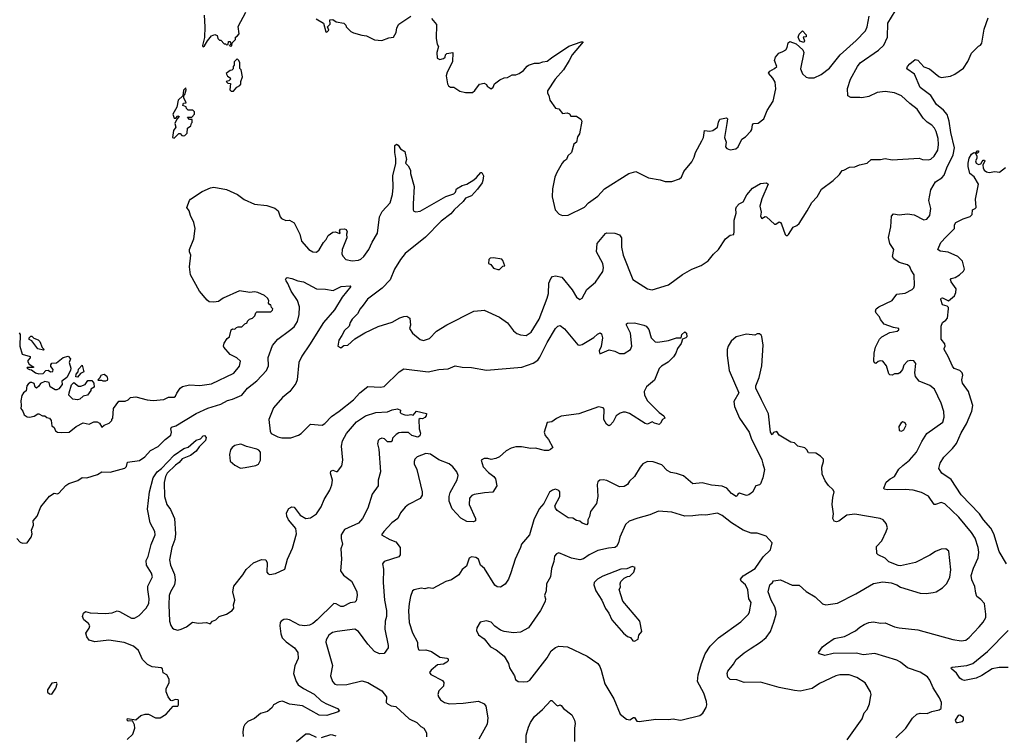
# Model space of a CAD drawing. Extents: x 1678759 to 1859541, y 384609 to 522867.
# Tile 346 of 466: x 1787910 to 1796356, y 389415 to 395556. Entities that reach past the tile are written whole.
import ezdxf

# ---------------------------------------------------------------- set-up
doc = ezdxf.new("R2010")
doc.units = 0

msp = doc.modelspace()

# ---------------------------------------------------------------- linework, layer by layer
at = {"layer": '0CON20XD'}
for points in [[(1789258.7, 392351.3), (1789285.7, 392394.3), (1789305, 392409.2), (1789365, 392422), (1789455, 392415.6), (1789555, 392432.2), (1789747, 392523), (1789796.4, 392583.6), (1789802.5, 392625), (1789773.6, 392653.6), (1789715, 392683.3), (1789660, 392745), (1789657.5, 392755), (1789665, 392780), (1789690, 392820), (1789710, 392835), (1789723.3, 392895), (1789735, 392902.5), (1789755, 392900), (1789770, 392915), (1789785, 392920), (1789815, 392920), (1789840, 392945), (1789860, 392955), (1789865, 392970), (1789880, 392985), (1789906.4, 392993.6), (1789927.5, 393015), (1789935, 393040), (1789945, 393047.5), (1790065, 393050), (1790077, 393063), (1790080, 393075), (1790070, 393085), (1790065, 393110), (1790055, 393110), (1790043.6, 393123.6), (1790046.7, 393145), (1790036.7, 393165), (1790009.7, 393189.7), (1789953.9, 393216.1), (1789925, 393220), (1789884.3, 393214.3), (1789795, 393228.6), (1789654.4, 393165.6), (1789615, 393136.7), (1789575, 393131.2), (1789535.9, 393135.9), (1789517.7, 393147.7), (1789451.2, 393225), (1789374.2, 393365), (1789366.2, 393435), (1789378, 393535), (1789366.7, 393565), (1789367, 393583), (1789403.8, 393675), (1789414, 393765), (1789403.8, 393815), (1789374.2, 393874.2), (1789363.3, 393915), (1789344, 393945), (1789365.8, 394004.2), (1789375, 394016.7), (1789475, 394081.2), (1789545.9, 394114.1), (1789575, 394118), (1789685, 394100), (1789778.8, 394055), (1789835, 394011.9), (1789923.4, 393973.4), (1790030.9, 393960.9), (1790098.5, 393938.5), (1790128, 393915), (1790143.8, 393865), (1790155, 393850), (1790193.9, 393833.9), (1790225, 393836.2), (1790265, 393813.8), (1790313.1, 393715), (1790327.5, 393655), (1790391.2, 393585), (1790425, 393563.8), (1790455, 393560), (1790479.7, 393580.3), (1790515, 393643.3), (1790539.7, 393670.3), (1790555, 393703.3), (1790595, 393733.3), (1790616.4, 393736.4), (1790655, 393720), (1790660, 393725), (1790652.5, 393745), (1790663, 393757), (1790695, 393760), (1790710, 393755), (1790720, 393735), (1790712.5, 393715), (1790716.2, 393685), (1790676, 393585), (1790674.2, 393545), (1790683.4, 393523.4), (1790707.9, 393497.9), (1790763, 393487), (1790815, 393491.5), (1790835, 393500.6), (1790861.4, 393525), (1790905, 393584.2), (1790933.4, 393646.6), (1790979.5, 393725), (1790996.9, 393863.1), (1791019.5, 393910.5), (1791086.4, 393983.6), (1791106.7, 394055), (1791112.9, 394115), (1791111.5, 394215), (1791137, 394323), (1791137.1, 394365), (1791126.9, 394415), (1791127.5, 394475), (1791143.3, 394486.7), (1791155, 394480), (1791175, 394448), (1791213.8, 394425), (1791227.5, 394355), (1791220, 394325), (1791241.7, 394301.7), (1791262.5, 394265), (1791262.9, 394235), (1791294.2, 394125), (1791284.4, 393974.4), (1791284.3, 393925), (1791291.9, 393911.9), (1791307.5, 393907.5), (1791345, 393912.2), (1791565, 394040), (1791635, 394061.4), (1791648, 394075), (1791656.2, 394105), (1791705.6, 394134.4), (1791745.6, 394144.4), (1791805, 394180.6), (1791829.7, 394200.3), (1791865, 394243.3), (1791875, 394243.8), (1791889.2, 394215), (1791883.1, 394175), (1791875.6, 394155), (1791838.1, 394101.9), (1791784.5, 394045.5), (1791735, 394024), (1791715, 393996), (1791636.9, 393925), (1791609.3, 393890.7), (1791524.2, 393825.8), (1791391.5, 393688.5), (1791215, 393548.6), (1791175, 393498), (1791125.6, 393415), (1791087.8, 393322.2), (1791019.5, 393250.5), (1790893.7, 393156.3), (1790857.1, 393105), (1790829.2, 393075), (1790807, 393033), (1790762.5, 392985), (1790745, 392956.7), (1790735.6, 392924.4), (1790695, 392890), (1790674.3, 392845.7), (1790646.2, 392805), (1790640, 392755), (1790665, 392740), (1790691.2, 392758.8), (1790725, 392763.3), (1790784.2, 392815.8), (1790870.3, 392869.7), (1790985, 392923.8), (1791105, 392958.8), (1791171.7, 392998.3), (1791205, 393010), (1791231.7, 393011.7), (1791257.5, 392995), (1791262.5, 392935), (1791253.3, 392905), (1791280, 392865), (1791345, 392810), (1791375, 392803.8), (1791425, 392821.2), (1791485, 392883.8), (1791575, 392938), (1791806.1, 393053.9), (1791869.2, 393060.8), (1791895, 393062), (1792025, 393003.8), (1792093.9, 392953.9), (1792147, 392887), (1792175, 392862.5), (1792205, 392850), (1792255, 392846.7), (1792296.7, 392875), (1792364.6, 392985.4), (1792435, 393166.7), (1792444.6, 393205), (1792449.5, 393295), (1792464.5, 393335.5), (1792479.1, 393350.9), (1792507, 393357), (1792560, 393345), (1792648, 393238), (1792685, 393173.3), (1792713.9, 393153.9), (1792733.9, 393166.1), (1792775, 393240), (1792847.8, 393302.2), (1792912.5, 393395), (1792916.4, 393425), (1792910.8, 393465), (1792858.8, 393565), (1792862, 393635), (1792935, 393721.2), (1792946.1, 393726.1), (1793015, 393724), (1793055, 393710), (1793070.8, 393685), (1793073.2, 393603.2), (1793085.6, 393535), (1793169.2, 393325), (1793295, 393246.7), (1793335, 393238.8), (1793475, 393279.2), (1793595, 393368), (1793675, 393416), (1793755, 393446.2), (1793815, 393486.7), (1793861.2, 393545), (1793904.2, 393585), (1793965, 393676), (1794005, 393706), (1794035, 393713.8), (1794038.6, 393738.6), (1794039.4, 393835), (1794056.7, 393895), (1794053.6, 393933.6), (1794059.3, 393950.7), (1794082.5, 393975), (1794116.4, 393993.6), (1794147.7, 394052.3), (1794195, 394110), (1794265, 394151.2), (1794316, 394156), (1794330, 394145), (1794275, 394017.5), (1794259.2, 393955), (1794268.8, 393905), (1794265, 393870), (1794275, 393850), (1794303.6, 393866.4), (1794315, 393863.3), (1794385, 393802.5), (1794395, 393800), (1794425, 393820), (1794435, 393816.7), (1794445, 393802.5), (1794475, 393712.5), (1794485, 393702.5), (1794495, 393703.3), (1794505, 393713.3), (1794544.1, 393775.9), (1794575, 393790), (1794595, 393807.5), (1794666.2, 393915), (1794705, 393987.5), (1794750, 394035), (1794788.3, 394101.7), (1794887.5, 394175), (1794943, 394227), (1794965, 394262.5), (1794980, 394265), (1795028.3, 394291.7), (1795075, 394292.5), (1795115, 394310), (1795180, 394325), (1795215, 394357.5), (1795293.9, 394356.1), (1795335, 394363.8), (1795395, 394354), (1795625, 394368.8), (1795655, 394356.7), (1795705, 394354.3), (1795725, 394359.2), (1795755, 394384.2), (1795784.3, 394435), (1795790.5, 394485), (1795787.1, 394535), (1795772.5, 394595), (1795757.8, 394625), (1795735, 394650), (1795695, 394675.6), (1795659.7, 394709.7), (1795607.6, 394787.6), (1795546, 394836), (1795475, 394903.1), (1795415, 394929.2), (1795335, 394939.2), (1795265, 394931.2), (1795195, 394896), (1795135, 394884), (1795117, 394887), (1795038, 394888), (1795012.4, 394902.4), (1795011.2, 394965), (1795037.5, 395045), (1795095.5, 395155), (1795118.1, 395185), (1795276.1, 395293.9), (1795322.6, 395337.4), (1795354.4, 395405), (1795355.8, 395525), (1795420.6, 395629.4)], [(1789492.5, 395595), (1789498.8, 395495), (1789495.9, 395404.1), (1789477.5, 395335), (1789480, 395325), (1789485, 395322.5), (1789495, 395332.5), (1789520, 395375), (1789555, 395417.5), (1789585, 395427.5), (1789605, 395420), (1789610, 395395), (1789625, 395380), (1789635, 395380), (1789665, 395350), (1789675, 395350), (1789685, 395340), (1789698.3, 395341.7), (1789701.7, 395368.3), (1789715, 395370), (1789720, 395345), (1789710, 395335), (1789715, 395330), (1789728.3, 395331.7), (1789731.7, 395358.3), (1789760, 395385), (1789760, 395405), (1789776.4, 395413.6), (1789793.3, 395435), (1789783, 395497), (1789849.3, 395620.7)], [(1790453.3, 395563.3), (1790516.4, 395526.4), (1790535, 395452.5), (1790545, 395447.5), (1790562.5, 395465), (1790550, 395495), (1790571.7, 395518.3), (1790570, 395555), (1790595, 395558.8), (1790625, 395537.5), (1790690, 395525), (1790708.3, 395508.3), (1790710, 395495), (1790750, 395455), (1790773, 395443), (1790845, 395422.5), (1790885, 395417.5), (1790953, 395383), (1791015, 395377.5), (1791075, 395400), (1791116.2, 395405), (1791138.8, 395445), (1791146, 395485), (1791161.9, 395518.1), (1791265, 395587.5)], [(1791442.5, 395567.5), (1791485.8, 395515), (1791482.5, 395395), (1791491.2, 395345), (1791502.5, 395325), (1791486.7, 395275), (1791490, 395225), (1791513.8, 395213.8), (1791545, 395222), (1791560, 395235), (1791563.3, 395255), (1791574, 395266), (1791626.7, 395275), (1791621.2, 395195), (1791576.2, 395105), (1791568.8, 395075), (1791580, 395005), (1791588.8, 394988.8), (1791605, 394977.5), (1791635, 394977.5), (1791685, 394942.5), (1791735, 394932.5), (1791795, 394932.5), (1791815, 394947.5), (1791855, 395002.5), (1791895, 395012.5), (1791915, 395000), (1791920, 394985), (1791955, 394962.5), (1791972, 394978), (1791983.3, 395005), (1792028.8, 395041.2), (1792065, 395056.7), (1792095, 395061.2), (1792135, 395083.8), (1792165, 395084), (1792195.6, 395094.4), (1792230.2, 395119.8), (1792261.7, 395158.3), (1792275, 395166.2), (1792325, 395184), (1792365, 395182), (1792395.9, 395194.1), (1792435, 395200), (1792472.7, 395227.3), (1792621.7, 395328.3), (1792725, 395366.9), (1792742.5, 395365), (1792648.6, 395255), (1792624.3, 395205), (1792573.2, 395126.8), (1792503.8, 395045), (1792437.5, 394945), (1792437.5, 394925), (1792450, 394905), (1792456.7, 394865), (1792505, 394797.5), (1792535, 394790), (1792565, 394750), (1792606.4, 394756.4), (1792625, 394747.5), (1792637.5, 394727.5), (1792686.7, 394726.7), (1792723, 394703), (1792731.2, 394685), (1792713, 394577), (1792695, 394550), (1792686.2, 394503.8), (1792663, 394487), (1792642.5, 394417.5), (1792611.2, 394388.8), (1792600, 394355), (1792575, 394340), (1792563.8, 394325), (1792516, 394245), (1792500, 394205), (1792480, 394105), (1792476.7, 394035), (1792503.8, 393925), (1792536.4, 393886.4), (1792565, 393876.7), (1792615, 393878), (1792755, 393947.5), (1792790, 393985), (1792869.1, 394040.9), (1792925, 394105.8), (1793135, 394235.8), (1793195, 394252), (1793305, 394199.2), (1793403, 394183), (1793446.1, 394166.1), (1793505, 394168), (1793569.7, 394190.3), (1793585.5, 394204.5), (1793607.8, 394252.2), (1793675, 394335.8), (1793694.5, 394375), (1793705.6, 394415), (1793762.3, 394517.7), (1793774.6, 394545.4), (1793784.4, 394605.6), (1793830.8, 394599.2), (1793855.7, 394604.3), (1793896.2, 394635), (1793903, 394677), (1793915, 394701.2), (1793973.8, 394713.8), (1793980, 394705), (1793976.9, 394665), (1793954.3, 394545), (1793968.8, 394505), (1793964.3, 394464.3), (1793975, 394450), (1794005, 394440), (1794053.2, 394446.8), (1794074, 394465), (1794105, 394530), (1794135, 394551.2), (1794181.7, 394598.3), (1794190, 394615), (1794195, 394652.5), (1794204.1, 394665.9), (1794245, 394666.7), (1794294.4, 394705.6), (1794322.6, 394777.4), (1794372, 394858), (1794396.8, 394963.2), (1794390, 395020), (1794370.6, 395055), (1794333.9, 395096.1), (1794345, 395113.3), (1794385, 395136.2), (1794403.3, 395155), (1794383.8, 395205), (1794393.3, 395235), (1794420.7, 395269.3), (1794456.7, 395283.3), (1794483, 395297), (1794493.9, 395316.1), (1794502.3, 395357.7), (1794515, 395368.8), (1794570, 395350), (1794627, 395297), (1794636.2, 395275), (1794608, 395135), (1794625, 395092.5), (1794655, 395063.3), (1794675, 395056.7), (1794725, 395056.7), (1794784.1, 395085.9), (1794855, 395138.8), (1794949.2, 395255), (1795084, 395376), (1795165, 395460.8), (1795178.8, 395495), (1795196.2, 395585)], [(1795425, 389393.3), (1795510.9, 389475), (1795567.7, 389562.3), (1795605, 389595.6), (1795635, 389604.2), (1795695, 389602.5), (1795735, 389619.2), (1795797, 389633), (1795813.8, 389645), (1795816.2, 389695), (1795799.2, 389735), (1795745, 389821.2), (1795716.5, 389886.5), (1795696.5, 389915), (1795635, 389956.7), (1795525, 389994.5), (1795465, 390042.7), (1795435, 390058.5), (1795245, 390116.9), (1795145, 390104.5), (1795089.1, 390119.1), (1794887.6, 390117.6), (1794815, 390098.9), (1794770, 390115), (1794763.3, 390125), (1794795, 390173.3), (1794831.8, 390198.2), (1794895.5, 390244.5), (1794986.2, 390263.8), (1795078.7, 390311.3), (1795116.4, 390343.6), (1795155, 390364.2), (1795195, 390382), (1795235, 390389.2), (1795295, 390377.5), (1795335, 390379.2), (1795415, 390344.4), (1795455, 390335.8), (1795615, 390320), (1795915, 390236.9), (1795985, 390225.6), (1796025, 390232.2), (1796055, 390253.3), (1796140.8, 390345), (1796174.5, 390385.5), (1796197.1, 390425), (1796198.6, 390455), (1796186, 390545), (1796155, 390580), (1796121.2, 390605), (1796112.9, 390635), (1796101.7, 390691.7), (1796077.6, 390747.6), (1796071.4, 390785), (1796090.6, 390849.4), (1796132, 390938), (1796137.8, 390985), (1796131.5, 391025), (1796105, 391105.8), (1796073.3, 391155), (1795967.1, 391287.1), (1795845, 391401.9), (1795815, 391411.9), (1795765.7, 391394.3), (1795755, 391396), (1795705, 391468.1), (1795645, 391499.1), (1795575, 391517.3), (1795505, 391523.6), (1795352.2, 391522.2), (1795326.7, 391526.7), (1795323.3, 391535), (1795343.2, 391586.8), (1795375.6, 391614.4), (1795415, 391636.2), (1795452.1, 391697.9), (1795485, 391729.2), (1795543.8, 391776.2), (1795601.5, 391845), (1795647.5, 391935), (1795691.9, 392005), (1795827.7, 392102.3), (1795839.4, 392145), (1795837.3, 392192.7), (1795813.7, 392263.7), (1795757.1, 392385), (1795716.3, 392416.3), (1795624.4, 392454.4), (1795593.3, 392495), (1795588.8, 392525), (1795596, 392605), (1795578.9, 392628.9), (1795555, 392632.5), (1795526.2, 392625), (1795495, 392590), (1795483.8, 392555), (1795460, 392525), (1795445, 392516.2), (1795415, 392516.2), (1795393.6, 392506.4), (1795375, 392508.8), (1795365, 392516.7), (1795344.5, 392584.5), (1795314.1, 392624.1), (1795291.7, 392628.3), (1795275, 392623.3), (1795255, 392606.7), (1795242.3, 392612.3), (1795236.1, 392626.1), (1795238.8, 392695), (1795250, 392745), (1795285.8, 392815), (1795305.6, 392834.4), (1795375, 392872), (1795437.7, 392882.3), (1795452.5, 392895), (1795452.5, 392905), (1795405, 392913.3), (1795325, 392944), (1795292.7, 392982.7), (1795285.8, 393005.8), (1795257.3, 393037.3), (1795251.2, 393055), (1795255.9, 393074.1), (1795278.8, 393091.2), (1795395, 393147.5), (1795435, 393200), (1795505, 393210), (1795565, 393240), (1795580, 393255), (1795585.6, 393275), (1795581.5, 393365), (1795555.6, 393405), (1795545.5, 393435.5), (1795525, 393450.8), (1795455, 393471.2), (1795408, 393505), (1795396.2, 393525), (1795408, 393585), (1795374.5, 393634.5), (1795363.4, 393686.6), (1795382.6, 393777.4), (1795389.4, 393870.6), (1795405, 393890), (1795455, 393881.4), (1795525, 393889.2), (1795581.7, 393881.7), (1795665, 393839.2), (1795690, 393845), (1795715.7, 393874.3), (1795724.3, 393935), (1795708.5, 394005), (1795725.4, 394094.6), (1795764.7, 394165.3), (1795820.7, 394199.3), (1795839.2, 394220.8), (1795862.3, 394285), (1795917.3, 394395), (1795928.8, 394455), (1795897.3, 394587.3), (1795883.8, 394686.2), (1795865, 394741.9), (1795835, 394780.9), (1795775, 394827.1), (1795725.2, 394905.2), (1795635.3, 394975.3), (1795585, 395087.5), (1795520.8, 395135), (1795524.3, 395155), (1795545, 395176), (1795592.5, 395215), (1795615, 395210), (1795665, 395151.2), (1795715, 395134.3), (1795795, 395069.4), (1795815, 395060.6), (1795895, 395072), (1795932.5, 395087.5), (1796005, 395141.2), (1796042.4, 395197.6), (1796075, 395268.8), (1796135, 395327.5), (1796153, 395337), (1796162.5, 395355), (1796184.3, 395475), (1796218.2, 395571.8)], [(1794635, 395360), (1794600.9, 395370.9), (1794586.7, 395405), (1794595, 395432.5), (1794625, 395460), (1794657.5, 395425), (1794655, 395410), (1794630, 395405), (1794642.5, 395375), (1794635, 395360)], [(1789745, 394942.5), (1789771.7, 394978.3), (1789798.3, 394991.7), (1789807, 395003), (1789807.5, 395025), (1789820, 395065), (1789810, 395125), (1789798.3, 395138.3), (1789797, 395187), (1789790, 395205), (1789775, 395220), (1789750, 395195), (1789750, 395165), (1789740, 395155), (1789740, 395135), (1789728.3, 395121.7), (1789715, 395120), (1789680, 395095), (1789691.7, 395071.7), (1789716.2, 395056.2), (1789717.5, 395045), (1789705, 395030), (1789680, 395025), (1789695, 395010), (1789718.3, 395008.3), (1789712.5, 394955), (1789725, 394943.3), (1789745, 394942.5)], [(1789235, 394540), (1789275, 394580), (1789285, 394580), (1789301.7, 394561.7), (1789315, 394560), (1789325, 394562.5), (1789345, 394582.5), (1789350, 394625), (1789377.5, 394645), (1789382.5, 394667.5), (1789390, 394675), (1789388.3, 394698.3), (1789365, 394700), (1789350, 394720), (1789385, 394720), (1789410, 394745), (1789410, 394765), (1789395, 394780), (1789355, 394780), (1789340, 394795), (1789338.3, 394808.3), (1789308.3, 394818.3), (1789315, 394840), (1789337.5, 394842.5), (1789316.7, 394885), (1789317.5, 394905), (1789325.9, 394914.1), (1789336.7, 394955), (1789335, 394970), (1789315, 394950), (1789308.3, 394901.7), (1789270, 394865), (1789258.8, 394805), (1789223.6, 394746.4), (1789235, 394710), (1789248.3, 394711.7), (1789265, 394730), (1789276.7, 394725), (1789257.5, 394702.5), (1789240, 394665), (1789250, 394635), (1789230, 394605), (1789220, 394545), (1789235, 394540)], [(1796374.2, 390885), (1796312.3, 390992.3), (1796265.4, 391145), (1796241.6, 391191.6), (1796177.9, 391265), (1796143.6, 391315), (1795985, 391479.4), (1795898.8, 391608.8), (1795821.2, 391665), (1795793.8, 391705), (1795805, 391750), (1795837.4, 391802.6), (1795912.5, 391875), (1795945, 391920), (1795985, 392010.8), (1796031.7, 392088.3), (1796077.1, 392195), (1796086.5, 392245), (1796054.1, 392345.9), (1796048, 392365), (1795997.6, 392437.6), (1795992.5, 392465), (1795998.8, 392505), (1795993.3, 392525), (1795974.2, 392544.2), (1795925, 392562.9), (1795911.4, 392581.4), (1795875.5, 392665), (1795840, 392725), (1795838.8, 392735), (1795848.8, 392755), (1795846.2, 392775), (1795814, 392815), (1795813.8, 392925), (1795825, 392957.5), (1795855, 392977.5), (1795867.5, 392995), (1795877.5, 393075), (1795876.7, 393085), (1795866.1, 393096.1), (1795825, 393107.5), (1795810, 393155), (1795814.1, 393165.9), (1795825, 393170), (1795877, 393143), (1795927.5, 393185), (1795940, 393215), (1795942, 393245), (1795901.2, 393305), (1795893.6, 393326.4), (1795900, 393335), (1795935.6, 393344.4), (1795972.5, 393367.5), (1796005, 393397.5), (1796013.9, 393416.1), (1795996, 393485), (1795956.2, 393525), (1795875, 393560), (1795805, 393570.8), (1795786.7, 393585), (1795812.5, 393645), (1795858.3, 393691.7), (1795930, 393765), (1795928.8, 393795), (1795938.8, 393815), (1796002.7, 393847.3), (1796064.1, 393865.9), (1796080, 393885), (1796083.3, 393925), (1796105.7, 393934.3), (1796113.3, 393945), (1796110, 394015), (1796133.3, 394145), (1796097.9, 394207.9), (1796060, 394235), (1796046.7, 394295), (1796046.2, 394325), (1796055, 394367.5), (1796075, 394402.5), (1796095, 394417.5), (1796110, 394410), (1796125, 394430), (1796135, 394430), (1796135, 394420), (1796125, 394410), (1796110, 394410), (1796120, 394385), (1796120, 394365), (1796107.5, 394345), (1796113.3, 394325), (1796135, 394313.8), (1796155, 394317.5), (1796165, 394340), (1796175, 394350), (1796185, 394350), (1796190, 394345), (1796172.5, 394307.5), (1796173.3, 394285), (1796182.5, 394265), (1796201.7, 394251.7), (1796225, 394243.8), (1796275, 394254.4), (1796315, 394248), (1796365, 394286.7)], [(1792010.7, 393410.7), (1792025, 393412.5), (1792055, 393440), (1792070, 393445), (1792055, 393490), (1792045, 393500), (1791975, 393512.5), (1791945, 393510), (1791933, 393497), (1791932.5, 393465), (1791950, 393455), (1791975, 393422.5), (1792010.7, 393410.7)], [(1787885, 391102.5), (1787915, 391073.3), (1787935, 391063.3), (1787975, 391067.5), (1788008.8, 391115), (1788016.2, 391145), (1788011.2, 391175), (1788027, 391217), (1788026.7, 391255), (1788058.8, 391295), (1788090.8, 391375), (1788165, 391466.7), (1788205, 391493.3), (1788235, 391487.5), (1788245, 391492.5), (1788305, 391557.5), (1788330, 391575), (1788407.7, 391602.3), (1788445, 391626.2), (1788485.8, 391624.2), (1788575.9, 391654.1), (1788615, 391676), (1788685, 391673.3), (1788812, 391708), (1788825, 391722.5), (1788835, 391759.2), (1788938, 391772), (1788982.5, 391805), (1789030.8, 391859.2), (1789097.2, 391892.8), (1789157.2, 391952.8), (1789205, 391990.8), (1789213.1, 392015), (1789206.7, 392045), (1789212.1, 392057.9), (1789249.8, 392070.2), (1789425, 392177.1), (1789525, 392223.3), (1789635, 392255.5), (1789691.1, 392288.9), (1789735, 392299.1), (1789815.7, 392335), (1789865.3, 392394.7), (1789945, 392457.1), (1790027.3, 392545), (1790043.9, 392585), (1790042.4, 392657.6), (1790079.1, 392760.9), (1790125, 392815.5), (1790225, 392887.9), (1790265, 392919.1), (1790292.4, 392965), (1790307.4, 393025), (1790311.3, 393091.3), (1790293, 393145), (1790238.5, 393225), (1790210.6, 393290.6), (1790194.2, 393315), (1790190, 393325), (1790195, 393338.8), (1790205, 393343.8), (1790245.6, 393335.6), (1790295.9, 393315.9), (1790344.2, 393305.8), (1790455, 393246.7), (1790534.4, 393244.4), (1790598.3, 393231.7), (1790667.5, 393265), (1790745, 393272.5), (1790750, 393265), (1790674.6, 393175.4), (1790609.2, 393065), (1790515, 392958.1), (1790395.3, 392764.7)], [(1790395.3, 392764.7), (1790330.7, 392669.3), (1790305.5, 392615), (1790290.6, 392465), (1790278.6, 392435), (1790227.8, 392365), (1790164.4, 392315), (1790086, 392224), (1790048, 392125), (1790058, 392025), (1790065.8, 392005.8), (1790125, 391975.7), (1790158.8, 391968.8), (1790235, 391967.1), (1790300.3, 391989.7), (1790323.8, 392005), (1790404.2, 392085.8), (1790505, 392076), (1790528.7, 392091.3), (1790585, 392151.9), (1790650, 392195), (1790774.3, 392295), (1790828.6, 392355), (1790895, 392408.1), (1791005, 392401.1), (1791035, 392406.7), (1791164.2, 392535), (1791205, 392558.6), (1791413.8, 392533.8), (1791505, 392554.6), (1791585, 392560), (1791645, 392584.3), (1791705, 392573.3), (1791785, 392572.2), (1791915, 392547.5), (1792215.9, 392574.1), (1792315, 392609.5), (1792354.4, 392635), (1792371.6, 392658.4), (1792435.2, 392784.8), (1792505.6, 392905), (1792525, 392927.1), (1792545, 392932), (1792584.2, 392904.2), (1792696.9, 392766.9), (1792715, 392762.5), (1792735, 392769.4), (1792835, 392828), (1792865, 392856.2), (1792887.7, 392867.7), (1792901.2, 392861.2), (1792908, 392825), (1792897.5, 392752.5), (1792880, 392715), (1792885, 392687.5), (1792965, 392723.3), (1793015, 392711.2), (1793055, 392690), (1793095, 392692), (1793148.8, 392725), (1793161.4, 392755), (1793148.6, 392865), (1793113.8, 392935), (1793113.8, 392946.2), (1793125, 392952.5), (1793185, 392953.3), (1793265, 392935.8), (1793285, 392926.2), (1793307.9, 392897.9), (1793328, 392825), (1793362.1, 392792.1), (1793385, 392788.6), (1793476.4, 392803.6), (1793544.5, 392825.5), (1793583.9, 392826.1), (1793589.5, 392855), (1793615, 392877.5), (1793630, 392865), (1793632.9, 392835), (1793623.8, 392825), (1793596, 392814), (1793585, 392777.5), (1793552, 392735), (1793538, 392695), (1793517.9, 392662.1), (1793473.4, 392616.6), (1793416.4, 392583.6), (1793395, 392562), (1793356.2, 392463.8), (1793286, 392405), (1793266, 392365), (1793270, 392335), (1793295.7, 392285.7), (1793394.5, 392184.5), (1793434.2, 392155), (1793442.5, 392135), (1793423.3, 392125), (1793407.3, 392092.7), (1793395, 392083.3), (1793355, 392093.3), (1793335, 392106.2), (1793294.1, 392084.1), (1793275, 392090), (1793140, 392175), (1793105, 392188.1), (1793085, 392188.6), (1793059.8, 392180.2), (1793027.5, 392155), (1793001.2, 392105), (1792975, 392076.7), (1792965, 392071.2), (1792955, 392076.7), (1792944, 392084), (1792920.8, 392125), (1792923.6, 392213.6), (1792913.6, 392223.6), (1792873.6, 392233.6), (1792705, 392174), (1792555.9, 392154.1), (1792515, 392133.8), (1792475.9, 392104.1), (1792435, 392100), (1792408.8, 392015), (1792417.3, 391987.3), (1792445, 391953.8), (1792483.8, 391885), (1792463.2, 391866.8), (1792445, 391859.2), (1792412.3, 391857.7), (1792335, 391877.8), (1792295, 391875.7), (1792215, 391890.6), (1792165, 391891.4), (1792125, 391879.2), (1792083.3, 391855), (1792025, 391804), (1791995, 391788.8), (1791955, 391781.2), (1791925, 391790), (1791895, 391790), (1791867.5, 391775), (1791885, 391717.5), (1791930.5, 391670.5), (1791976.7, 391635), (1791990, 391615), (1792002.5, 391555), (1791967.7, 391502.3), (1791895.7, 391495.7), (1791807.7, 391482.3), (1791787.7, 391472.3), (1791769.5, 391450.5), (1791765.7, 391395), (1791820, 391275), (1791820, 391255), (1791802.3, 391247.7), (1791745, 391250.6), (1791695, 391276.9), (1791618.6, 391358.6), (1791593.8, 391425), (1791594.1, 391465), (1791601.8, 391498.2), (1791663.8, 391606.2), (1791669.7, 391645), (1791660.7, 391675), (1791625, 391719.1), (1791594.4, 391744.4), (1791505, 391777.8), (1791435, 391827.6), (1791395, 391834.2), (1791320.6, 391805), (1791299.4, 391785), (1791292.9, 391765), (1791294.2, 391745), (1791316.2, 391696.2), (1791363.1, 391505), (1791361.4, 391475), (1791345, 391448), (1791245, 391395.7), (1791216.2, 391373.8), (1791175.7, 391325), (1791153.8, 391275), (1791102.1, 391237.9), (1791034.2, 391165), (1791013.8, 391135), (1791085, 391094.3), (1791137.5, 391075), (1791174, 391025), (1791173.6, 390963.6), (1791162.5, 390945), (1791035, 390907.5), (1791020.8, 390885), (1791029.7, 390839.7), (1791027.1, 390725), (1791039.5, 390575), (1791057.5, 390485), (1791055.5, 390435), (1791044.6, 390395), (1791042.1, 390325), (1791071.9, 390185), (1791070.8, 390165), (1791035, 390118), (1790995, 390112.5), (1790953.7, 390133.7), (1790896.2, 390196.2), (1790817.1, 390305), (1790784.6, 390324.6), (1790633.4, 390306.6), (1790593.8, 390296.2), (1790562.5, 390275), (1790538.8, 390235), (1790536, 390215), (1790593.8, 390015), (1790576.2, 389925), (1790592, 389875), (1790613, 389853), (1790635, 389848.1), (1790715, 389850.5), (1790845, 389883.1), (1790895, 389866.9), (1791015.4, 389795.4), (1791056, 389745), (1791054, 389695), (1791064, 389685), (1791095, 389667.1), (1791135, 389661.4), (1791250.8, 389555), (1791316, 389525), (1791351.1, 389491.1), (1791376, 389475), (1791398, 389435), (1791398.3, 389401.7)], [(1787905, 392867.5), (1787912.5, 392855), (1787910, 392755), (1787930, 392685), (1788000, 392665), (1788000, 392655), (1787978.3, 392631.7), (1787978.3, 392618.3), (1787990.7, 392600.7), (1788030, 392575), (1788025, 392570), (1787975, 392570), (1787970, 392565), (1787995, 392552.5), (1788011.7, 392551.7), (1788044.3, 392524.3), (1788073.6, 392516.4), (1788110.7, 392519.3), (1788133.6, 392546.4), (1788155, 392547.5), (1788175, 392533.3), (1788195, 392537.5), (1788197.5, 392555), (1788178.3, 392578.3), (1788177.5, 392595), (1788185, 392607.5), (1788225, 392612.5), (1788283, 392657), (1788327, 392667), (1788346.7, 392646.7), (1788333.8, 392615), (1788347.5, 392565), (1788345.7, 392545), (1788314, 392485), (1788270, 392455), (1788273.3, 392425), (1788245, 392387.5), (1788228.3, 392378.3), (1788215, 392380), (1788170, 392405), (1788163, 392443), (1788125, 392450), (1788087, 392433), (1788075, 392410), (1788055, 392392.5), (1788043, 392403), (1788033, 392433), (1788015, 392442.5), (1787998.3, 392441.7), (1787981.7, 392428.3), (1787970, 392415), (1787965, 392370), (1787942.5, 392355), (1787928.3, 392331.7), (1787918.8, 392285), (1787923.3, 392245), (1787918.3, 392218.3), (1787936.1, 392196.1), (1787947.5, 392165), (1787975, 392148.8), (1787995, 392146.2), (1788035, 392154), (1788065, 392172.5), (1788075, 392172.5), (1788105, 392157.5), (1788125, 392157.5), (1788143, 392143), (1788165, 392137.5), (1788178.8, 392115), (1788185, 392070), (1788206.1, 392056.1), (1788217.7, 392027.7), (1788235, 392016.2), (1788265, 392012), (1788335, 392016.7), (1788395, 392063.8), (1788455, 392096.7), (1788505, 392083.8), (1788545, 392103.8), (1788575, 392104), (1788593.9, 392093.9), (1788615, 392060), (1788634, 392076), (1788677, 392093), (1788700, 392115), (1788700, 392125), (1788710, 392135), (1788715, 392220), (1788759.1, 392280.9), (1788815, 392281.2), (1788840, 392295), (1788860, 392315), (1788905, 392320), (1789002.3, 392292.3), (1789055, 392288.8), (1789145, 392295.8), (1789185, 392315.8), (1789235, 392316.5), (1789246.9, 392325), (1789258.7, 392351.3)], [(1788115, 392720), (1788065, 392730), (1788015, 392800), (1787991.7, 392811.7), (1787990, 392825), (1788005, 392840), (1788015, 392840), (1788031.7, 392821.7), (1788069.3, 392809.3), (1788082.5, 392795), (1788103, 392743), (1788120, 392725), (1788115, 392720)], [(1795009.2, 389375), (1795135.4, 389554.6), (1795153.6, 389606.4), (1795180.8, 389635), (1795199.2, 389685), (1795209.3, 389739.3), (1795213.8, 389765), (1795207.3, 389787.3), (1795161.2, 389865), (1795091.7, 389911.7), (1795025, 389932.2), (1794945, 389932.2), (1794910, 389925), (1794771.7, 389858.3), (1794707.5, 389815), (1794605, 389794.4), (1794555, 389798.1), (1794425, 389826.2), (1794265, 389871.5), (1794125, 389866.5), (1794060.3, 389890.3), (1794003.4, 389893.4), (1793983.2, 389913.2), (1793977.1, 389945), (1793984, 389965), (1794034, 390025), (1794057.1, 390065), (1794125, 390122.9), (1794175, 390155.7), (1794265.4, 390214.6), (1794314.2, 390255), (1794349.4, 390305), (1794379.5, 390385), (1794398.6, 390455), (1794398.1, 390475), (1794386.2, 390516.2), (1794355.5, 390575), (1794330, 390645), (1794343.8, 390705), (1794367.5, 390725), (1794375, 390740), (1794435, 390749.4), (1794535, 390702), (1794595, 390703.8), (1794655, 390648.8), (1794733, 390603), (1794795, 390543.3), (1794825, 390533.8), (1794925, 390547.5), (1795082.4, 390627.6), (1795235, 390718.8), (1795315, 390732.5), (1795385, 390723.8), (1795435, 390706), (1795465.9, 390685.9), (1795635, 390634.2), (1795685, 390632), (1795745, 390638.8), (1795772.7, 390647.3), (1795825, 390680), (1795861.9, 390718.1), (1795888, 390772), (1795897.8, 390835), (1795881.2, 390995), (1795855, 391016.2), (1795815, 391011.2), (1795765, 390992), (1795718.3, 390961.7), (1795595, 390898.8), (1795465, 390868.8), (1795445, 390871.2), (1795365, 390903.3), (1795333.6, 390933.6), (1795275, 390962.5), (1795263.3, 390975), (1795260, 391035), (1795305.8, 391084.2), (1795343.3, 391165), (1795353.3, 391195), (1795341.7, 391231.7), (1795317.5, 391265), (1795290, 391275), (1795075, 391311.1), (1795005, 391304.3), (1794935, 391251.9), (1794915, 391246.9), (1794895, 391251.2), (1794886.1, 391273.9), (1794890.6, 391315), (1794879.4, 391395), (1794884.3, 391455), (1794896.2, 391505), (1794886.2, 391525), (1794848.7, 391558.7), (1794819.3, 391599.3), (1794792.5, 391655), (1794789.2, 391715), (1794803.8, 391765), (1794803.8, 391785), (1794780.5, 391810.5), (1794740, 391835), (1794675, 391840), (1794662.5, 391865), (1794645, 391882.5), (1794585, 391896.7), (1794555, 391923.3), (1794525, 391930), (1794425, 391991.2), (1794405, 392022.5), (1794376.7, 392013.3), (1794363.6, 391993.6), (1794350.8, 392015), (1794332.3, 392172.3), (1794273.9, 392293.9), (1794223.8, 392395), (1794223.8, 392415), (1794253.8, 392485), (1794275.8, 392585), (1794286.1, 392763.9), (1794276.4, 392836.4), (1794269.3, 392849.3), (1794255, 392860), (1794235, 392860), (1794215, 392847.5), (1794145, 392856.2), (1794055, 392833.3), (1794011.7, 392798.3), (1793986, 392755), (1793978, 392725), (1793977.5, 392675), (1793995.9, 392545.9), (1794078.8, 392355), (1794035, 392280), (1794041.2, 392235), (1794085, 392137.5), (1794166.7, 392015), (1794184.1, 391964.1), (1794275, 391780), (1794284.2, 391744.2), (1794298.1, 391695), (1794283.3, 391625), (1794265, 391573.8), (1794255, 391563.8), (1794225, 391556.7), (1794195, 391500), (1794165, 391477.5), (1794145, 391473.8), (1794085, 391492.5), (1794070, 391485), (1794065, 391470), (1794055, 391463.3), (1794015, 391490), (1793974.5, 391534.5), (1793935, 391552.5), (1793845, 391562), (1793765, 391582), (1793685, 391572.5), (1793605, 391641.9), (1793545, 391661.9), (1793495, 391669.2), (1793465, 391688), (1793416.7, 391736.7), (1793345, 391761.4), (1793295, 391764.2), (1793255, 391743.8), (1793231.2, 391715), (1793183.8, 391635), (1793141.2, 391595), (1793125, 391566.7), (1793095, 391550), (1793055, 391546), (1792945, 391600), (1792915, 391607.5), (1792885, 391603.8), (1792870.3, 391589.7), (1792863, 391567), (1792868.5, 391465), (1792857.1, 391405), (1792806, 391335), (1792797.3, 391292.7), (1792784, 391265), (1792783.8, 391235), (1792775, 391221.2), (1792735.8, 391235.8), (1792715, 391251.2), (1792685, 391257.5), (1792655, 391277.5), (1792615, 391281.2), (1792521.2, 391345), (1792506, 391365), (1792501.2, 391385), (1792543.3, 391465), (1792543.3, 391505), (1792535, 391516.7), (1792505, 391526.2), (1792480.5, 391519.5), (1792455, 391500), (1792406.2, 391405), (1792365, 391357.5), (1792320, 391265), (1792282, 391135), (1792214, 391055), (1792206, 391025), (1792160, 390925), (1792121.9, 390808.1), (1792102, 390755), (1792075, 390712.5), (1792035, 390686.2), (1792005, 390688), (1791985, 390704), (1791896.4, 390846.4), (1791861.2, 390875), (1791845, 390927.5), (1791821.7, 390941.7), (1791785, 390947.5), (1791766.4, 390933.6), (1791742.5, 390865), (1791705, 390837.5), (1791677, 390793), (1791615, 390750), (1791564.4, 390735.6), (1791455, 390674), (1791415, 390678.8), (1791385, 390671.2), (1791355, 390676.2), (1791295, 390663.8), (1791280, 390655), (1791262, 390605), (1791250.8, 390545), (1791245.8, 390484.2), (1791251.3, 390381.3), (1791279.4, 390295), (1791323.3, 390215), (1791323, 390183), (1791331.7, 390151.7), (1791336.7, 390146.7), (1791395, 390147.1), (1791442.5, 390135), (1791514.1, 390084.1), (1791575, 390076.7), (1791585, 390070), (1791586, 390055), (1791575, 390041.2), (1791543.9, 390026.1), (1791495, 390018), (1791438.8, 389975), (1791423.8, 389955), (1791435.9, 389935.9), (1791535.8, 389885.8), (1791547, 389867), (1791546.2, 389835), (1791506.2, 389795), (1791496, 389765), (1791502, 389745), (1791520.3, 389720.3), (1791555, 389695.7), (1791595.6, 389685.6), (1791715, 389690), (1791845, 389707.5), (1791894, 389685), (1791908.1, 389665), (1791926, 389565), (1791918.8, 389511.2), (1791847.6, 389382.4)], [(1788405, 392487.5), (1788392, 392492), (1788394.3, 392515), (1788410, 392535), (1788415, 392556.7), (1788445, 392590), (1788460, 392535), (1788430.7, 392519.3), (1788405, 392487.5)], [(1788625, 392452.5), (1788615, 392460), (1788585, 392460), (1788580, 392465), (1788598.3, 392481.7), (1788611.7, 392508.3), (1788635, 392512.5), (1788656.1, 392496.1), (1788663.3, 392475), (1788659.3, 392460.7), (1788645, 392453.3), (1788625, 392452.5)], [(1788405, 392293.8), (1788365, 392300), (1788332.7, 392332.7), (1788333.9, 392353.9), (1788355, 392421.2), (1788375, 392442.5), (1788415, 392410), (1788435, 392410), (1788470, 392425), (1788495, 392460), (1788528.3, 392458.3), (1788547, 392437), (1788548.3, 392401.7), (1788520, 392385), (1788520, 392375), (1788490, 392335), (1788454.1, 392325.9), (1788425, 392300), (1788405, 392293.8)], [(1788832.1, 389377.9), (1788880, 389425), (1788898, 389475), (1788893.9, 389503.9), (1788878.3, 389538.3), (1788840, 389535), (1788832.5, 389545), (1788835, 389560), (1788905, 389547.5), (1788947.5, 389585), (1788985, 389596.7), (1789015, 389596.2), (1789075, 389563.3), (1789115, 389563.8), (1789166.7, 389595), (1789226.4, 389663.6), (1789265, 389663.8), (1789273.3, 389675), (1789273, 389713), (1789268.3, 389718.3), (1789247, 389723), (1789215, 389710), (1789205, 389712.5), (1789182.5, 389745), (1789167, 389787), (1789166.7, 389815), (1789192.5, 389865), (1789192.5, 389895), (1789173, 389933), (1789141.7, 389951.7), (1789136.1, 389986.1), (1789123.8, 389993.8), (1789045, 390001.2), (1789005, 390021.2), (1788962, 390065), (1788927.5, 390142.5), (1788885, 390180.5), (1788805, 390211.1), (1788675, 390231.2), (1788555, 390217.5), (1788505, 390232.5), (1788485, 390258.8), (1788477.7, 390292.3), (1788506.2, 390335), (1788511.2, 390355), (1788498.8, 390375), (1788460.4, 390405), (1788448.2, 390435), (1788456.5, 390463.5), (1788475, 390475.7), (1788515, 390465.7), (1788645, 390459.5), (1788703.1, 390466.9), (1788745, 390482.9), (1788765, 390477.5), (1788869.7, 390419.7), (1788895, 390420), (1788935, 390441.4), (1788994.7, 390505.3), (1789016.2, 390545), (1789020.8, 390585), (1789008.5, 390665), (1789009.6, 390695), (1789048.5, 390775), (1789041.8, 390805), (1788996.9, 390875), (1788995.5, 390914.5), (1789010.5, 390949.5), (1789037.1, 391052.9), (1789072.8, 391135), (1789069.1, 391165), (1789027.6, 391237.6), (1789004.7, 391355), (1789024, 391505), (1789054.7, 391625.3), (1789089.2, 391675), (1789125.7, 391705), (1789235, 391817.9), (1789316.7, 391875), (1789355, 391888.8), (1789425, 391947.5), (1789461.2, 391958.8), (1789483.8, 391985), (1789495, 391988.8), (1789509.3, 391969.3), (1789503.3, 391945), (1789449.4, 391890.6), (1789425, 391852.2), (1789374.2, 391815), (1789303.4, 391786.6), (1789276.4, 391755), (1789245, 391733.8), (1789176, 391664), (1789160.7, 391635), (1789150.4, 391585), (1789151.9, 391465), (1789171.9, 391395), (1789202, 391352), (1789237.5, 391275), (1789247.7, 391145), (1789241.8, 391095), (1789214.2, 391025), (1789195, 390920), (1789204.1, 390875), (1789237.5, 390795), (1789244.7, 390745), (1789238.4, 390705), (1789202.3, 390645), (1789193.2, 390615), (1789188.1, 390535), (1789195.4, 390395), (1789205, 390356.2), (1789221.4, 390335), (1789235, 390324.5), (1789265, 390318.1), (1789295, 390324.3), (1789341.2, 390345), (1789392.5, 390385), (1789445, 390376.7), (1789513, 390383), (1789545, 390372.5), (1789562.5, 390395), (1789593.6, 390406.4), (1789620, 390435), (1789685, 390453.8), (1789732.5, 390485), (1789747.5, 390505), (1789744, 390535), (1789754, 390575), (1789739.5, 390645), (1789747.5, 390695), (1789825, 390792.9), (1789851.8, 390838.2), (1789914, 390895), (1789985, 390922.9), (1790021.2, 390921.2), (1790033.9, 390893.9), (1790030.8, 390815), (1790040.9, 390800.9), (1790055, 390794.3), (1790105, 390803.3), (1790185, 390839.2), (1790207.9, 390925), (1790248.5, 391021.5), (1790283.1, 391145), (1790278.3, 391188.3), (1790215, 391263.1), (1790201.2, 391295), (1790197.3, 391325), (1790218.5, 391361.5), (1790245, 391376), (1790265, 391372), (1790314.7, 391304.7), (1790365, 391276.2), (1790405, 391281.8), (1790455.3, 391315), (1790495.3, 391375), (1790522.6, 391437.4), (1790570.3, 391519.7), (1790587.2, 391565), (1790594, 391605), (1790575.6, 391665), (1790577.7, 391682.3), (1790595, 391690.8), (1790625, 391678), (1790635, 391680), (1790672.2, 391727.8), (1790680.7, 391775), (1790669.5, 391895), (1790677.9, 391942.1), (1790714.2, 392005.8), (1790799.4, 392105), (1790875, 392155.6), (1790964.6, 392185.4), (1791065, 392190.6), (1791105, 392206.5), (1791150, 392215), (1791176.7, 392205), (1791174, 392185), (1791183.3, 392175), (1791212.5, 392165)], [(1791212.5, 392165), (1791235, 392161.2), (1791265, 392167.5), (1791285, 392162.5), (1791315, 392197.5), (1791400, 392175), (1791396, 392155), (1791385, 392143.3), (1791365, 392130), (1791345, 392132.5), (1791333.3, 392125), (1791337.5, 392045), (1791348, 392008), (1791342, 391985), (1791325, 391972), (1791275, 391986.2), (1791245, 392013.8), (1791183.9, 392013.9), (1791160.9, 392009.1), (1791138.8, 391995), (1791107.5, 391965), (1791105.9, 391944.1), (1791095, 391933.8), (1791065, 391932.5), (1791038.1, 391958.1), (1791015, 391964.2), (1790995, 391956), (1790986, 391945), (1790979.2, 391915), (1790989.1, 391869.1), (1791003.8, 391675), (1790984, 391605), (1790986.2, 391555), (1790934, 391485), (1790895.7, 391365), (1790849.2, 391275), (1790815, 391234.3), (1790695, 391180.8), (1790667.5, 391135), (1790668, 391105), (1790680, 391055), (1790664.2, 391015.8), (1790671.4, 390925), (1790662.5, 390825), (1790688.3, 390788.3), (1790755, 390736.2), (1790780, 390695), (1790802, 390645), (1790803.8, 390615), (1790795, 390570), (1790785, 390557.5), (1790745, 390552), (1790685, 390518.8), (1790665, 390520), (1790625, 390544), (1790605, 390545.8), (1790461.1, 390405), (1790425, 390375.4), (1790395, 390360.4), (1790356.1, 390353.9), (1790308.9, 390358.9), (1790225, 390404.4), (1790195, 390412.5), (1790175, 390409.5), (1790152.5, 390395), (1790143.9, 390383.9), (1790142.5, 390355), (1790149.4, 390285), (1790161.7, 390251.7), (1790195, 390217.5), (1790268, 390165), (1790294.5, 390124.5), (1790298.6, 390075), (1790269.2, 390010.8), (1790259.1, 389945), (1790280.5, 389875), (1790298.8, 389848.8), (1790344, 389815), (1790435, 389766.9), (1790495, 389711.4), (1790536.4, 389686.4), (1790636.7, 389645), (1790652.5, 389625), (1790642.5, 389615), (1790545, 389585.7), (1790477.9, 389587.9), (1790335, 389668.1), (1790225, 389682.1), (1790165, 389708.1), (1790136.9, 389703.1), (1790087.5, 389675), (1790076.4, 389653.6), (1790035, 389618.8), (1789975, 389602.9), (1789925, 389559.5), (1789867.4, 389532.6), (1789841.5, 389508.5), (1789830.9, 389485), (1789824.4, 389445), (1789827.5, 389405)], [(1795475, 392023.8), (1795495, 392037.5), (1795513.8, 392075), (1795505, 392096.7), (1795486.1, 392106.1), (1795470, 392095), (1795450, 392065), (1795455, 392030), (1795475, 392023.8)], [(1789805, 391707.5), (1789845, 391712.5), (1789935, 391728.8), (1789957.7, 391742.3), (1789976.2, 391775), (1789976.7, 391845), (1789962.3, 391862.3), (1789945, 391871.2), (1789855, 391893.8), (1789815, 391911.2), (1789803.6, 391913.6), (1789755, 391900.8), (1789731.2, 391885), (1789718, 391865), (1789708.8, 391825), (1789716.4, 391766.4), (1789755, 391733.3), (1789805, 391707.5)], [(1793225, 389534.2), (1793367.7, 389552.3), (1793475, 389550.8), (1793515, 389556), (1793575, 389544.2), (1793593.8, 389546.2), (1793745, 389583.3), (1793770, 389605), (1793798, 389652), (1793803.8, 389675), (1793801.2, 389705), (1793778, 389775), (1793722.7, 389877.3), (1793730.6, 389935), (1793757.9, 390032.1), (1793790, 390115), (1793831.3, 390178.7), (1793905, 390250), (1794095, 390389.2), (1794162.5, 390455), (1794171.1, 390475), (1794183, 390553), (1794164.3, 390585), (1794155, 390662.5), (1794135.6, 390705), (1794098.7, 390738.7), (1794092.5, 390755), (1794115, 390781.9), (1794220, 390845), (1794287.1, 390945), (1794350.8, 391005), (1794364, 391065), (1794314.2, 391124.2), (1794235, 391148.6), (1794185, 391148), (1794115.4, 391175.4), (1794015, 391237.8), (1793935, 391300.6), (1793895, 391320), (1793795, 391304.4), (1793755, 391306.7), (1793685, 391297.1), (1793615.9, 391295.9), (1793505, 391328.8), (1793388.3, 391338.3), (1793315, 391305.8), (1793213.2, 391276.8), (1793137.8, 391252.2), (1793106.6, 391223.4), (1793058.2, 391115), (1793045.5, 391065), (1793029.4, 391035), (1793015, 391025.5), (1792961.5, 391021.5), (1792868.7, 391001.3), (1792795, 390963.1), (1792745, 390928.5), (1792715, 390919.1), (1792643.8, 390935), (1792535, 390980), (1792515, 390973.3), (1792497.7, 390952.3), (1792490.8, 390905), (1792470.8, 390845), (1792464, 390775), (1792430, 390715), (1792425.7, 390654.3), (1792411.2, 390615), (1792420, 390585), (1792418.3, 390561.7), (1792377.5, 390485), (1792273, 390337), (1792205, 390300.8), (1792145, 390294.3), (1792105, 390300), (1792065, 390305.8), (1792035, 390317.5), (1791985, 390352), (1791955, 390386), (1791915, 390397.5), (1791860, 390385), (1791832.3, 390337.7), (1791828.8, 390315), (1791845, 390276.7), (1791893.9, 390243.9), (1791947.5, 390175), (1791998.3, 390148.3), (1792065, 390092.5), (1792101.7, 390031.7), (1792112.5, 389995), (1792153.3, 389925), (1792164.1, 389894.1), (1792185, 389877.5), (1792235, 389872.5), (1792265, 389876.7), (1792285, 389886.7), (1792435, 390080), (1792469.4, 390140.6), (1792505, 390168.8), (1792535, 390179.2), (1792607.5, 390175), (1792776.2, 390095), (1792870, 390030), (1792887.1, 390005), (1792897.1, 389975), (1792928.8, 389855), (1793007.4, 389727.4), (1793062, 389595), (1793114.1, 389554.1), (1793145, 389548.6), (1793175, 389567.5), (1793185, 389567.5), (1793205, 389536.2), (1793225, 389534.2)], [(1793185, 390223.3), (1793215, 390240), (1793220, 390275), (1793247.5, 390305), (1793230, 390395), (1793083.3, 390565), (1793052.5, 390665), (1793063, 390687), (1793061.2, 390715), (1793067.5, 390735), (1793096.4, 390763.6), (1793125, 390777.5), (1793145, 390780), (1793177.5, 390815), (1793190, 390855), (1793165, 390862.5), (1793117.5, 390842.5), (1793065, 390841.2), (1792910.9, 390779.1), (1792865, 390753.8), (1792838.8, 390725), (1792833.8, 390705), (1792853.2, 390653.2), (1792903.8, 390575), (1792935, 390503.3), (1792964.2, 390464.2), (1792988.8, 390405), (1793090.5, 390290.5), (1793125, 390262.5), (1793150, 390255), (1793170, 390225), (1793185, 390223.3)], [(1796387.7, 389997.7), (1796312.1, 389997.9), (1796251.2, 389985), (1796162.6, 389927.4), (1796115, 389905.5), (1796015, 389884.4), (1795995, 389889.4), (1795975, 389904), (1795946.7, 389946.7), (1795903.8, 389985), (1795900, 389995), (1795909.3, 390000.7), (1796035, 390012.5), (1796085, 390032.2), (1796212.5, 390135), (1796388.6, 390315)], [(1788185, 389767.5), (1788219.5, 389820.5), (1788230, 389855), (1788225, 389867.5), (1788185, 389862.5), (1788148.8, 389805), (1788147.5, 389785), (1788165, 389770), (1788185, 389767.5)], [(1792254.5, 389295), (1792254.5, 389415.5), (1792273.5, 389485), (1792290.6, 389525), (1792325.4, 389574.6), (1792395, 389637.1), (1792465, 389712), (1792473.6, 389713.6), (1792515, 389672), (1792525, 389668.8), (1792545, 389675.8), (1792555, 389671.2), (1792573.8, 389645), (1792645, 389590), (1792670, 389545), (1792676, 389515), (1792668.8, 389475), (1792667.7, 389362.3)], [(1795955, 389524), (1795998, 389532), (1796006.7, 389545), (1796006.4, 389566.4), (1795975, 389587.5), (1795960, 389585), (1795933.9, 389543.9), (1795942.5, 389525), (1795955, 389524)], [(1790454.7, 389394.7), (1790395, 389423.3), (1790365, 389425.6), (1790285, 389359.5)], [(1790625, 389408.1), (1790595, 389416.9), (1790575, 389419.4), (1790495, 389393.5)]]:
    msp.add_lwpolyline(points, dxfattribs=at)

doc.saveas('drawing.dxf')
